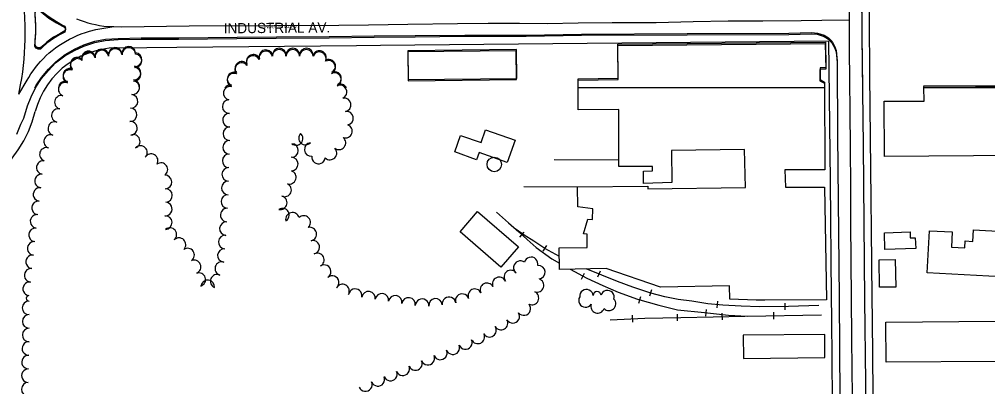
# Model space of a CAD drawing. Extents: x -25029 to 2274964, y -81170 to 687028.
# Drawn here: x 12670 to 14099, y -67885 to -67343 of the extents above; entities that cross this region are included whole.
import ezdxf

# ---------------------------------------------------------------- set-up
doc = ezdxf.new("R2010")
doc.units = 0
for name, color, linetype in [('81911BEA - RW_X_Fee_RW', 7, 'Continuous'), ('BLDG', 7, 'Continuous'), ('GE_X_CL_2000', 7, 'Continuous'), ('ROAD', 7, 'Continuous'), ('ROAD-NAME', 7, 'Continuous'), ('RR', 7, 'Continuous'), ('TREES', 7, 'Continuous'), ('WALL', 7, 'Continuous')]:
    doc.layers.add(name, color=color, linetype=linetype)

msp = doc.modelspace()

# ---------------------------------------------------------------- linework, layer by layer
at = {"layer": '81911BEA - RW_X_Fee_RW'}
msp.add_line((13921.7, -67143.7), (13923.7, -67344.1), dxfattribs=at)
for points in [[(13923.7, -67344.1), (13924.5, -67425.8), (13925.9, -67563.6), (13926.4, -67608.6), (13926.8, -67653.6), (13927.8, -67753.6), (13928.1, -67786.6), (13929.2, -67893.7), (13930.5, -68023.4)], [(12813.9, -67385.4), (12902.4, -67384.5), (13167.4, -67381.9), (13203.1, -67381.5), (13864, -67375)], [(13864, -67375), (13866.1, -67581.8), (13867.7, -67751.8), (13868.1, -67784.8), (13869.3, -67904.8), (13870.3, -68007), (13870.6, -68023.9)], [(12813.9, -67385.4), (12803, -67386), (12792.2, -67387.5), (12781.6, -67390), (12771.1, -67393.4), (12761.1, -67397.7), (12751.4, -67402.8), (12742.3, -67408.8), (12733.6, -67415.5), (12725.7, -67423), (12718.4, -67431.1), (12711.8, -67439.9), (12706, -67449.1), (12701.1, -67458.9), (12697, -67468.9), (12693.8, -67479.4)], [(12626.5, -67580.6), (12634.8, -67573.8), (12638.4, -67570.7), (12646.7, -67562.8), (12649.5, -67559.9), (12657.5, -67550.8), (12659.1, -67548.9), (12659.6, -67548.2), (12668.7, -67535.7), (12676.7, -67522.5), (12683.6, -67508.6), (12689.3, -67494.3), (12693.8, -67479.4)]]:
    msp.add_lwpolyline(points, dxfattribs=at)
at = {"layer": 'BLDG'}
for p, q in [((13553.3, -67380.1), (13859.2, -67377)), ((13553.5, -67430.2), (13553.3, -67380.1)), ((13859.2, -67377), (13859.9, -67415)), ((13859.9, -67415), (13851.3, -67415)), ((13851.3, -67415), (13851.4, -67432)), ((13494.6, -67431.1), (13553.5, -67430.2)), ((13494.6, -67444.3), (13494.6, -67431.1)), ((13851.4, -67432), (13857.8, -67435.7)), ((13857.8, -67435.7), (13857.9, -67444.2)), ((14004.6, -67441.5), (14156.7, -67440.5)), ((13857.9, -67444.2), (13494.6, -67444.3)), ((14004.7, -67444.2), (14004.6, -67441.5)), ((14156.8, -67444.2), (14004.7, -67444.2))]:
    msp.add_line(p, q, dxfattribs=at)
for points in [[(13553.2, -67382), (13859.1, -67379), (13859.8, -67416.9), (13851.2, -67417), (13851.2, -67433.9), (13857.7, -67437.6), (13858.6, -67565.3), (13799.5, -67565.2), (13800.2, -67590.7), (13858.1, -67590.5), (13860.8, -67756.7), (13769.7, -67757.5), (13757.3, -67757.3), (13718.2, -67756), (13718, -67736.3), (13615.9, -67738.2), (13536, -67710.5), (13466.8, -67712.1), (13466.7, -67680.4), (13507.7, -67679.6), (13507.7, -67659.9), (13502.3, -67659.8), (13508.8, -67637.9), (13515.8, -67638.3), (13516.3, -67622.8), (13494, -67619.9), (13493.8, -67590.3), (13597.4, -67589.5), (13597.5, -67593.2), (13741.5, -67591.3), (13740.1, -67535.2), (13632, -67536.5), (13632.7, -67584.1), (13590.9, -67585.1), (13591, -67567), (13604.3, -67566.8), (13604.1, -67560.2), (13554.5, -67560.4), (13554.3, -67476), (13494.5, -67476.6), (13494.4, -67432.9), (13553.4, -67432.1)], [(13243.8, -67433.8), (13403.8, -67432.2), (13403.3, -67389.8), (13243.4, -67391.3)], [(13243.9, -67431.9), (13403.9, -67430.3), (13403.5, -67387.9), (13243.5, -67389.5)], [(13945.8, -67464.1), (14004.7, -67463.7), (14004.5, -67443.5), (14156.6, -67442.4), (14157, -67502.9), (14256.9, -67502.3), (14257, -67517), (14274.3, -67516.9), (14274.5, -67543.2), (13946.3, -67545.4)], [(13389.9, -67554.4), (13348.4, -67539.8), (13344.8, -67550.2), (13312.6, -67538.8), (13321.2, -67514.5), (13351.3, -67525.1), (13358, -67506), (13401.6, -67521.4)], [(13346.3, -67626.6), (13406.5, -67678.7), (13380.4, -67708.8), (13320.3, -67656.7)], [(14012.8, -67655), (14046.3, -67656.8), (14045.1, -67679.3), (14064.9, -67680.4), (14065.5, -67670.1), (14076.8, -67670.7), (14077.7, -67653.9), (14158.4, -67658.2), (14154.8, -67724.9), (14009.4, -67717.1)], [(13946.2, -67658.2), (13984.2, -67656.8), (13984.5, -67665.5), (13991.8, -67665.3), (13992.4, -67681.2), (13947.1, -67682.9)], [(13962.3, -67697.6), (13962.9, -67738), (13939.2, -67738.4), (13938.5, -67698)], [(13948.6, -67789.8), (14110.1, -67788.4), (14110.7, -67847.6), (13949.1, -67849)], [(13738.4, -67843.2), (13858.6, -67841.9), (13858.2, -67807.9), (13738, -67809.2)]]:
    msp.add_lwpolyline(points, close=True, dxfattribs=at)
msp.add_circle((13370.8, -67557.2), 10.7, dxfattribs=at)
at = {"layer": 'GE_X_CL_2000'}
for points in [[(12669.4, -67453.6), (12672.2, -67439.7), (12673.8, -67430.3), (12675.2, -67420.9), (12676.3, -67411.4), (12677.2, -67401.9), (12678, -67392.5), (12678.4, -67382.9), (12678.7, -67373.5), (12678.9, -67362.8), (12678.8, -67352.1), (12678.4, -67341.3), (12677.8, -67330.6), (12676.9, -67319.9), (12675.8, -67309.2), (12674.4, -67298.6), (12672.5, -67285.7), (12667.3, -67252.5)], [(13893.6, -67282.3), (13894.1, -67344)], [(12669.4, -67453.6), (12681.6, -67433.1), (12684.1, -67428.8), (12687.2, -67423.8), (12690.6, -67419), (12694.1, -67414.2), (12697.8, -67409.6), (12701.7, -67405.2), (12705.7, -67400.9), (12709.9, -67396.8), (12714.3, -67392.8), (12718.8, -67389), (12723.5, -67385.4), (12728.3, -67382), (12733.2, -67378.8), (12738.3, -67375.7), (12744.1, -67372.6), (12749.8, -67369.8), (12755.7, -67367.2), (12761.7, -67364.8), (12767.7, -67362.7), (12773.9, -67360.8), (12783.1, -67358.4), (12809.8, -67353.6)], [(12754.6, -67342.5), (12760.1, -67344.6), (12765.7, -67346.6), (12771.3, -67348.3), (12777, -67349.8), (12782.8, -67351.1), (12788.6, -67352.2), (12795, -67353.1), (12809.8, -67353.6)], [(12809.8, -67353.6), (12821.2, -67354.1), (12920.6, -67352.7), (13046.7, -67352.3), (13141.6, -67351.7), (13185.4, -67351.2), (13243.2, -67350.6), (13316.4, -67349.4), (13362, -67349.1), (13408.2, -67349), (13448.9, -67349.5), (13494.6, -67348.3), (13544.6, -67347.8), (13609.5, -67347.7), (13664.2, -67346.6), (13715.7, -67345.6), (13766.8, -67345.5), (13823.7, -67344.9), (13853.9, -67344.4), (13894.1, -67344)], [(13894.1, -67344), (13894.3, -67387.5), (13894.9, -67433.3), (13895.2, -67478.7), (13895.7, -67533.2), (13896.1, -67589.2), (13896.3, -67643.5), (13896.9, -67699.1), (13897.4, -67755.2), (13897.8, -67812.1), (13898.4, -67860.3), (13898.6, -67897.7), (13899.1, -67942.5), (13899.6, -67991.3), (13900.6, -68040.4), (13901.2, -68083), (13902, -68155.9)]]:
    msp.add_lwpolyline(points, dxfattribs=at)
at = {"layer": 'ROAD'}
for points in [[(13914.4, -67444.2), (13913.5, -67366.7), (13912, -67156.1), (13911.2, -66989.5), (13909.1, -66753.2), (13909.3, -66710.3), (13908.9, -66682.1), (13909.1, -66664.3), (13908.8, -66643.7), (13908, -66629), (13907.8, -66617.1), (13907.1, -66599.4)], [(13919.9, -67951.7), (13918.9, -67879), (13917.4, -67756.8), (13915.2, -67529.5), (13913.4, -67368.6), (13911.9, -67158.1), (13911.2, -66991.5), (13909, -66755.2), (13909.2, -66712.2), (13908.9, -66684.1), (13909.1, -66666.3), (13908.8, -66645.7), (13908, -66630.9), (13907.8, -66619), (13907.1, -66601.3)], [(12666.8, -67512.4), (12672.6, -67497.9), (12676.8, -67488.8), (12682.5, -67470.6), (12687.7, -67457.7), (12694.5, -67443.1), (12703, -67430.6), (12713.3, -67418.6), (12723.7, -67407.5), (12737.6, -67397.1), (12751.5, -67389.1), (12765.4, -67382.6), (12781.4, -67377.4), (12797.1, -67374.4), (12815.9, -67373.1), (12850.1, -67372.4), (12905.1, -67372.3), (12991.3, -67371.3), (13049.3, -67370.9), (13127.1, -67370.5), (13193.5, -67369.6), (13253.9, -67369.2), (13327.1, -67368.2), (13417.7, -67368.3), (13499.3, -67366.8), (13655.1, -67365.9)], [(12693.2, -67444.4), (12694.6, -67441.3), (12703.1, -67428.9), (12713.4, -67416.8), (12723.9, -67405.8), (12737.7, -67395.3), (12751.6, -67387.3), (12765.5, -67380.8), (12781.5, -67375.6), (12797.3, -67372.6), (12816, -67371.3), (12850.2, -67370.6), (12905.3, -67370.5), (12991.4, -67369.5), (13049.5, -67369.1), (13127.2, -67368.7), (13193.6, -67367.7), (13254, -67367.3), (13327.2, -67366.4), (13417.8, -67366.5), (13499.4, -67364.9), (13655.2, -67364)], [(13655.1, -67365.9), (13805.4, -67365.5), (13838.5, -67364.7), (13847.3, -67365.3), (13857.4, -67368.4), (13863.6, -67372.3), (13868.9, -67377.7), (13872.5, -67384.6), (13875.2, -67391.3), (13876.5, -67407), (13877, -67513.6), (13879.3, -67754.8), (13881, -67973.7), (13882.4, -68077.9), (13882.6, -68109.1), (13882.9, -68119.6), (13880.3, -68128), (13876.1, -68136.4), (13871, -68140.9), (13864.7, -68144.9), (13857.8, -68148), (13849.1, -68149.6), (13822.6, -68149.2), (13669.1, -68149.6)], [(13655.2, -67364), (13805.5, -67363.6), (13838.6, -67362.8), (13847.4, -67363.4), (13857.5, -67366.5), (13863.8, -67370.4), (13869, -67375.8), (13872.6, -67382.7), (13875.3, -67389.4), (13876.7, -67405.1), (13876.8, -67444.2)]]:
    msp.add_lwpolyline(points, dxfattribs=at)
for points in [[(12694.6, -67353.7), (12694.1, -67344.6), (12693.4, -67337.4), (12693.8, -67332.9), (12695.7, -67330.7), (12700.3, -67330.6), (12705.5, -67334.7), (12714, -67341.5), (12724.9, -67348.4), (12733.7, -67353.4), (12737.3, -67355.2), (12738.2, -67358.1), (12737.4, -67362.1), (12729.7, -67366.3), (12720.5, -67371.5), (12710.8, -67378.5), (12704.9, -67384), (12701.3, -67387.2), (12698.1, -67387.2), (12695.1, -67385.6), (12693.3, -67382.7), (12693.5, -67376.5), (12694.5, -67363.8)], [(12694.7, -67351.9), (12694.2, -67342.9), (12693.5, -67335.7), (12693.9, -67331.1), (12695.8, -67329), (12700.4, -67328.9), (12705.6, -67333), (12714.1, -67339.7), (12725, -67346.6), (12733.8, -67351.6), (12737.4, -67353.4), (12738.4, -67356.3), (12737.5, -67360.3), (12729.8, -67364.5), (12720.6, -67369.7), (12710.9, -67376.7), (12705.1, -67382.3), (12701.5, -67385.5), (12698.2, -67385.4), (12695.2, -67383.8), (12693.5, -67380.9), (12693.6, -67374.7), (12694.7, -67362.1)]]:
    msp.add_lwpolyline(points, close=True, dxfattribs=at)
at = {"layer": 'RR'}
for p, q in [((13408.4, -67664.6), (13415.1, -67657.2)), ((13447.9, -67676.8), (13442.5, -67685.3)), ((13499.3, -67726.3), (13504, -67717.5)), ((13526.9, -67714.4), (13523.2, -67723.6)), ((13584.1, -67761.6), (13586.8, -67752)), ((13602.9, -67742.1), (13599.8, -67751.6)), ((13700.1, -67758.9), (13699.3, -67768.9)), ((13799.6, -67761.6), (13799.6, -67771.6)), ((13575.3, -67789.6), (13574.8, -67779.7)), ((13641.2, -67787.9), (13641.1, -67777.9)), ((13682.8, -67781), (13683.8, -67771)), ((13707.4, -67786.5), (13707.2, -67776.5)), ((13783.2, -67785.2), (13783, -67775.2))]:
    msp.add_line(p, q, dxfattribs=at)
for points in [[(13374.2, -67627.8), (13391.7, -67643.3), (13407, -67656.5), (13419.1, -67667.7), (13432.5, -67679.6), (13455.6, -67696.2), (13466.8, -67702.6)], [(13466.8, -67693.1), (13445.5, -67681), (13429.1, -67670.5), (13415.1, -67661.5), (13403.1, -67653.3)], [(13482.8, -67711.8), (13482.9, -67711.8), (13507.3, -67724.9), (13530.9, -67735.6), (13553.8, -67745.8), (13582.1, -67755.9), (13613.6, -67764.7), (13641.2, -67771.4), (13680.9, -67775.8), (13716.1, -67779.6), (13743.9, -67780.9), (13853.6, -67778.8)], [(13849.6, -67765.3), (13804.9, -67766.5), (13762.2, -67767), (13734.8, -67766.3), (13708.1, -67764.5), (13686, -67762.8), (13662.2, -67759), (13641.9, -67756.6), (13622.5, -67752.5), (13601.9, -67747), (13575.4, -67738.2), (13552.8, -67729.8), (13529.4, -67720.4), (13506.5, -67711.2)], [(13542, -67786.4), (13593, -67783.7), (13646.1, -67782.8), (13693.7, -67781.8), (13740.4, -67781)]]:
    msp.add_lwpolyline(points, dxfattribs=at)
at = {"layer": 'TREES'}
for centre, radius, start, end in [((12831.8, -67393.2), 10, 3.5287, 183.5287), ((12772.1, -67401.9), 10, 11.5688, 191.5688), ((12772.3, -67400.1), 10, 11.5758, 191.5758), ((12791.9, -67398.8), 10, 6.1502, 186.1502), ((12792, -67397.1), 10, 6.1572, 186.1572), ((12811.8, -67396.7), 10, 6.1502, 186.1502), ((12811.9, -67394.9), 10, 6.1572, 186.1572), ((12831.7, -67395), 10, 3.5217, 183.5217), ((12840.9, -67404.4), 10, 265.6826, 85.6826), ((12841, -67402.6), 10, 265.6896, 85.6896), ((13015.1, -67406.9), 10, 24.8582, 204.8582), ((13015.3, -67405.1), 10, 24.8652, 204.8652), ((13033.9, -67400.2), 10, 14.1876, 194.1876), ((13034, -67398.4), 10, 14.1946, 194.1946), ((13053.6, -67397.7), 10, 0.425, 180.425), ((13053.7, -67395.9), 10, 0.432, 180.432), ((13073.6, -67397.7), 9.98, 359.8711, 179.8711), ((13073.7, -67395.9), 9.98, 359.8781, 179.8781), ((13093.6, -67397.7), 10, 359.8711, 179.8711), ((13093.7, -67395.9), 10, 359.8781, 179.8781), ((13112.8, -67401.4), 10, 338.3734, 158.3734), ((13113, -67399.6), 10, 338.3804, 158.3804), ((12755.4, -67411.1), 10, 45.8862, 225.8862), ((12755.5, -67409.3), 10, 45.8932, 225.8932), ((12998.3, -67417.4), 10, 38.9603, 218.9603), ((12998.4, -67415.6), 10, 38.9673, 218.9673), ((13126.5, -67414.1), 10, 295.9285, 115.9285), ((13126.6, -67412.3), 10, 295.9355, 115.9355), ((12744.8, -67427.6), 10, 68.8636, 248.8636), ((12744.9, -67425.8), 10, 68.8706, 248.8706), ((12839.4, -67424.3), 10, 265.6791, 85.6791), ((12839.5, -67422.5), 10, 265.6861, 85.6861), ((12986.9, -67433), 10, 68.6938, 248.6938), ((12987, -67431.2), 10, 68.7008, 248.7008), ((13135.1, -67432.2), 10, 294.6876, 114.6876), ((13135.2, -67430.4), 10, 294.6946, 114.6946), ((12737.9, -67446.4), 10, 70.7419, 250.7419), ((12738, -67444.6), 10, 70.7489, 178.6647), ((12837.5, -67444.2), 9.98, 263.4297, 83.4297), ((12837.6, -67442.4), 9.98, 348.8071, 83.4367), ((12981.4, -67450.3), 10, 78.7596, 143.2706), ((13143.4, -67450.4), 10, 294.6876, 114.6876), ((13143.6, -67448.5), 10, 24.922, 114.6946), ((12835.2, -67464.1), 10, 263.4297, 83.4297), ((12981.3, -67452.1), 10, 78.7526, 258.7526), ((12732.3, -67465.6), 10, 76.9726, 256.9726), ((12979.7, -67471.9), 10, 92.0216, 272.0216), ((13149.4, -67469.3), 10, 280.3629, 100.3629), ((12727.8, -67485), 10, 76.9726, 256.9726), ((12833.7, -67484), 10, 268.0808, 88.0808), ((12980.4, -67491.9), 10, 92.0402, 272.0402), ((13152.9, -67489), 10, 280.0356, 100.0356), ((12722.6, -67504.3), 10, 72.6939, 252.6939), ((12834.1, -67503.9), 10, 274.2689, 94.2689), ((12980.7, -67511.9), 10, 89.5182, 269.5182), ((13078.6, -67519), 10, 229.3934, 49.3934), ((13092.4, -67518.3), 10, 136.7013, 316.7013), ((13151.3, -67508.2), 10, 250.5335, 70.5335), ((12716.5, -67523.4), 10, 71.5872, 251.5872), ((12838.3, -67523.3), 10, 290.0189, 110.0189), ((12980.3, -67531.9), 10, 88.3891, 268.3891), ((13100.7, -67535.1), 10, 95.7921, 275.7921), ((13141.7, -67525.4), 10, 230.9241, 50.9241), ((12710.2, -67542.4), 10, 71.9495, 251.9495), ((12848.9, -67539.7), 10, 315.5157, 135.5157), ((13071.8, -67536.6), 10, 268.2728, 88.2728), ((13128.5, -67540.4), 10, 226.1005, 46.1005), ((12705.6, -67561.8), 10, 81.2726, 261.2726), ((12864.7, -67551.7), 10, 330.2241, 150.2241), ((12879.1, -67564.9), 10, 304.8745, 124.8745), ((12979.7, -67551.9), 10, 88.3891, 268.3891), ((13071.5, -67556.6), 10, 270.2152, 90.2152), ((13111.6, -67546.3), 10, 172.7318, 352.7318), ((12979.1, -67571.9), 10, 88.2187, 268.2187), ((13068.6, -67576.2), 10, 252.7386, 72.7386), ((12703, -67581.6), 10, 83.7234, 263.7234), ((12885.2, -67583.1), 10, 272.1631, 92.1631), ((12978.5, -67591.9), 10, 88.2187, 268.2187), ((12700.8, -67601.5), 10, 83.7234, 263.7234), ((12885.9, -67603), 10, 272.1506, 92.1506), ((13061.5, -67594.8), 10, 245.402, 65.402), ((12698.6, -67621.3), 10, 83.7234, 263.7234), ((12977.8, -67611.9), 10, 87.6938, 267.6938), ((13055.2, -67613.7), 10, 257.7222, 77.7222), ((12885.6, -67623), 10, 266.2032, 86.2032), ((12976.9, -67631.8), 10, 87.2633, 267.2633), ((13058.3, -67632), 10, 301.2793, 121.2793), ((12696.4, -67641.2), 10, 83.7234, 263.7234), ((12885.5, -67643), 10, 272.9531, 92.9531), ((13073.1, -67638.1), 10, 14.2511, 194.2511), ((13089.7, -67642.9), 10, 313.4189, 133.4189), ((12694.2, -67661.1), 10, 83.7234, 263.7234), ((12892.3, -67660.7), 10, 309.1958, 129.1958), ((12975.7, -67651.8), 10, 85.5018, 265.5018), ((13098.7, -67659.9), 10, 282.5135, 102.5135), ((12905.8, -67675.5), 10, 315.3159, 135.3159), ((12974.1, -67671.7), 10, 85.5018, 265.5018), ((12692.1, -67681), 10, 83.7234, 263.7234), ((12918.5, -67690.8), 10, 304.2724, 124.2724), ((12972.5, -67691.4), 9.77, 85.5018, 265.5018), ((13103.1, -67679.4), 10, 282.7747, 102.7747), ((12689.9, -67700.9), 10, 83.7234, 263.7234), ((13109.9, -67698.1), 10, 296.9959, 116.9959), ((13425.2, -67703.9), 10, 346.2523, 166.2523), ((12687.7, -67720.7), 10, 83.7234, 263.7234), ((12928, -67708.3), 10, 292.6301, 112.6301), ((12968.9, -67710.8), 10, 73.2782, 253.2782), ((13119.9, -67715.4), 10, 303.1717, 123.1717), ((13409.3, -67709.4), 10, 51.8336, 231.8336), ((13435.9, -67716.2), 10, 275.6542, 95.6542), ((12935, -67727), 10, 288.502, 108.502), ((12962, -67729.5), 10, 66.505, 246.505), ((13131.8, -67731.4), 10, 310.0637, 130.0637), ((13378, -67733.4), 10, 23.9815, 203.9815), ((13395.2, -67723.3), 10, 37.0027, 217.0027), ((13433.8, -67735.7), 10, 251.7656, 71.7656), ((12685.5, -67740.6), 10, 83.7234, 263.7234), ((12948.1, -67737.6), 10, 353.6745, 173.6745), ((13147, -67743.9), 10, 330.7681, 150.7681), ((13360, -67742.1), 10, 27.5455, 207.5455), ((12684.5, -67754.6), 4.06, 90.7005, 270.7005), ((13165.5, -67750.8), 10, 348.4918, 168.4918), ((13185.2, -67754.4), 10, 351.0693, 171.0693), ((13204.9, -67757.5), 10, 351.1021, 171.1021), ((13224.7, -67760.6), 10, 351.1021, 171.1021), ((13244.4, -67763.6), 10, 351.1021, 171.1021), ((13304.1, -67762.7), 10, 7.9575, 187.9575), ((13323.5, -67758.1), 10, 18.3514, 198.3514), ((13342.1, -67750.8), 10, 24.5802, 204.5802), ((13426.4, -67754.2), 10, 244.7351, 64.7351), ((13505.3, -67757.8), 10, 147.8251, 327.8251), ((13506.8, -67751.6), 10, 5.2409, 185.2409), ((13522.5, -67750.4), 5.75, 2.8944, 182.8944), ((13537.8, -67753.1), 10, 342.8391, 162.8391), ((12684.6, -67768.7), 10, 90.7005, 270.7005), ((13264.3, -67765.6), 10, 357.4915, 177.4915), ((13284.2, -67765.1), 10, 5.7586, 185.7586), ((13414.4, -67769.7), 10, 219.7935, 39.7935), ((13523.2, -67766.4), 10, 161.1912, 341.1912), ((13540, -67762.8), 10, 222.8641, 42.8641), ((12684.7, -67788.7), 10, 89.8568, 269.8568), ((13398.1, -67781.1), 10, 210.4441, 30.4441), ((13363.8, -67801.7), 10, 213.6783, 33.6783), ((13380.8, -67791.2), 10, 209.8837, 29.8837), ((12684.7, -67808.7), 10, 89.8566, 269.8566), ((13346.5, -67811.5), 10, 205.2609, 25.2609), ((12684.4, -67828.7), 10, 88.6549, 268.6549), ((13309.8, -67827.5), 10, 202.8456, 22.8456), ((13328.2, -67819.7), 10, 202.849, 22.849), ((13319, -67823.6), 0.0139, 202.8455, 22.8455), ((12683.9, -67848.7), 10, 88.6549, 268.6549), ((13272.9, -67843), 10, 202.8456, 22.8456), ((13291.3, -67835.2), 10, 202.8456, 22.8456), ((13236, -67858.5), 10, 202.8456, 22.8456), ((13254.5, -67850.8), 10, 202.8456, 22.8456), ((12683.6, -67868.7), 10, 89.0787, 269.0787), ((13217.6, -67866.3), 10, 202.8456, 22.8456), ((12683.4, -67888.7), 10, 89.7996, 269.7996), ((13180.7, -67881.8), 10, 202.8456, 22.8456), ((13199.2, -67874.1), 10, 202.8456, 22.8456)]:
    msp.add_arc(centre, radius, start, end, dxfattribs=at)
at = {"layer": 'WALL'}
for p, q in [((13459.3, -67550), (13554.4, -67550.5)), ((13414.3, -67590), (13493.8, -67590.3))]:
    msp.add_line(p, q, dxfattribs=at)

# ---------------------------------------------------------------- texts
at = {"layer": 'ROAD-NAME'}
for height, rotation, p in [(15, 0.5151, (12971.8, -67364)), (4.68, 0.5221, (13031.2, -67356.5))]:
    msp.add_text('INDUSTRIAL AV.', height=height, rotation=rotation, dxfattribs=at).set_placement(p)

doc.saveas('drawing.dxf')
